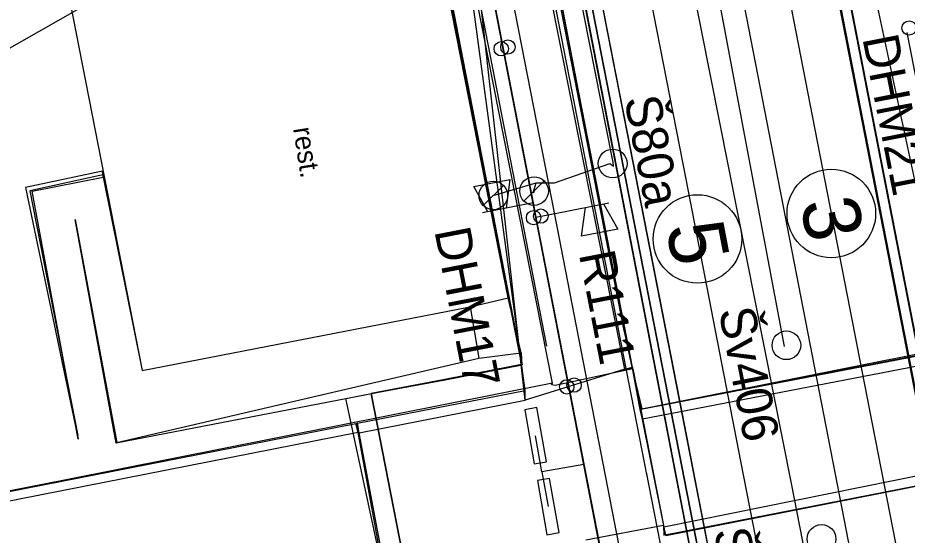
# Model space of a CAD drawing. Extents: x -545736 to -544888, y -1122892 to -1119128.
# Drawn here: x -545221.08 to -545190.11, y -1121903.59 to -1121885.56 of the extents above; entities that cross this region are included whole.
import ezdxf

# ---------------------------------------------------------------- set-up
doc = ezdxf.new("R2010")
doc.units = 0
for name, color, linetype in [('osvětlené plochy-hodnota-obrys', 7, 'Continuous'), ('Podbarveni_Nastupiste', 7, 'Continuous'), ('Podbarveni_Zastreseni_Pozemni', 7, 'Continuous'), ('Vrstva 1 - Koleje', 7, 'Continuous'), ('Vrstva 12', 7, 'Continuous'), ('Vrstva 14_zastreseni a nastupiste', 7, 'Continuous'), ('Vrstva 16_plochy', 7, 'Continuous'), ('Vrstva 17', 7, 'Continuous'), ('Vrstva 17_ploty - zabradli', 7, 'Continuous'), ('Vrstva 23', 7, 'Continuous'), ('Vrstva 29 - sdelzar', 7, 'Continuous'), ('Vrstva 31', 7, 'Continuous'), ('Vrstva 33 - prvky sdelzar', 7, 'Continuous'), ('Vrstva 34', 7, 'Continuous'), ('Vrstva 35', 7, 'Continuous'), ('Vrstva 4 - Teren - stezky - prechody - plochy', 7, 'Continuous'), ('Vrstva 43', 7, 'Continuous'), ('Vrstva 44', 7, 'Continuous'), ('Vrstva 63', 7, 'Continuous')]:
    doc.layers.add(name, color=color, linetype=linetype)

msp = doc.modelspace()

# ---------------------------------------------------------------- linework, layer by layer
at = {"layer": 'osvětlené plochy-hodnota-obrys'}
for points in [[(-545199.162, -1121901.526), (-545277.859, -1121498.851)], [(-545132.033, -1122317.745), (-545201.844, -1121957.194), (-545188.779, -1121954.655), (-545199.189, -1121901.389)]]:
    msp.add_lwpolyline(points, dxfattribs=at)
at = {"layer": 'Podbarveni_Nastupiste'}
for points in [[(-545187.251, -1121954.256), (-545197.191, -1121903.223), (-545206.675, -1121854.601), (-545216.326, -1121805.1), (-545225.795, -1121756.548), (-545231.585, -1121726.856)], [(-545224.924, -1121787.43), (-545221.36, -1121805.783), (-545221.259, -1121806.301), (-545211.715, -1121855.445), (-545211.684, -1121855.607), (-545203.518, -1121897.654)], [(-545199.282, -1121850), (-545197.377, -1121859.789), (-545195.469, -1121869.564), (-545193.563, -1121879.353), (-545191.652, -1121889.152), (-545189.749, -1121898.922), (-545187.837, -1121908.737), (-545185.935, -1121918.49), (-545184.023, -1121928.309), (-545182.113, -1121938.105)], [(-545203.518, -1121897.654), (-545206.142, -1121898.157), (-545208.774, -1121898.648)], [(-545208.774, -1121898.648), (-545202.231, -1121932.191), (-545198.773, -1121951.627)]]:
    msp.add_lwpolyline(points, dxfattribs=at)
at = {"layer": 'Podbarveni_Zastreseni_Pozemni'}
for points in [[(-545187.955, -1121952.531), (-545197.581, -1121903.153), (-545207.045, -1121854.61), (-545216.686, -1121805.155), (-545226.175, -1121756.48), (-545231.934, -1121726.937)], [(-545215.86, -1121763.078), (-545206.277, -1121812.251), (-545196.709, -1121861.35), (-545187.145, -1121910.427), (-545177.587, -1121959.472)], [(-545224.924, -1121787.43), (-545221.36, -1121805.783), (-545221.259, -1121806.301), (-545211.715, -1121855.445), (-545211.684, -1121855.607), (-545203.518, -1121897.654)], [(-545203.518, -1121897.654), (-545206.142, -1121898.157), (-545208.774, -1121898.648)], [(-545208.774, -1121898.648), (-545202.231, -1121932.191), (-545197.881, -1121954.495)]]:
    msp.add_lwpolyline(points, dxfattribs=at)
at = {"layer": 'Vrstva 1 - Koleje'}
for points in [[(-545230.326, -1121724.427), (-545229.979, -1121726.206), (-545228.374, -1121734.441), (-545226.474, -1121744.198), (-545224.579, -1121753.948), (-545222.66, -1121763.756), (-545220.843, -1121773.054), (-545218.829, -1121783.394), (-545216.936, -1121793.11), (-545215.015, -1121802.972), (-545213.112, -1121812.732), (-545211.192, -1121822.586), (-545209.281, -1121832.389), (-545207.364, -1121842.223), (-545205.454, -1121852.03), (-545203.463, -1121862.249), (-545201.64, -1121871.595), (-545199.732, -1121881.388), (-545197.825, -1121891.185), (-545195.911, -1121901.003), (-545194.004, -1121910.796), (-545192.091, -1121920.608), (-545190.577, -1121928.351), (-545188.26, -1121940.241)], [(-545200.945, -1121850.344), (-545199.048, -1121860.1), (-545196.857, -1121871.331), (-545195.237, -1121879.646), (-545193.326, -1121889.448), (-545191.422, -1121899.234), (-545189.511, -1121909.036), (-545187.615, -1121918.779), (-545185.695, -1121928.619), (-545183.788, -1121938.392)]]:
    msp.add_lwpolyline(points, dxfattribs=at)
for centre in [(-545192.752, -1121892.375), (-545197.417, -1121893.265)]:
    msp.add_circle(centre, 1.542, dxfattribs=at)
at = {"layer": 'Vrstva 12'}
msp.add_line((-545218.106, -1121891.116), (-545216.751, -1121897.843), dxfattribs=at)
msp.add_lwpolyline([(-545218.982, -1121900.247), (-545220.589, -1121891.594), (-545218.106, -1121891.116), (-545218.136, -1121890.899), (-545220.815, -1121891.476)], close=True, dxfattribs=at)
at = {"layer": 'Vrstva 14_zastreseni a nastupiste'}
for points in [[(-545235.481, -1121708.743), (-545240.947, -1121709.822), (-545239.006, -1121719.972), (-545238.05, -1121719.845), (-545230.816, -1121757.091), (-545221.26, -1121806.301), (-545211.684, -1121855.607), (-545203.518, -1121897.654)], [(-545203.518, -1121897.654), (-545211.715, -1121855.445), (-545221.36, -1121805.783), (-545230.843, -1121756.957), (-545238.05, -1121719.845), (-545239.006, -1121719.972), (-545240.947, -1121709.822), (-545235.472, -1121708.744)], [(-545187.955, -1121952.531), (-545197.617, -1121902.959), (-545207.134, -1121854.134), (-545216.759, -1121804.75), (-545226.215, -1121756.237), (-545235.472, -1121708.744), (-545235.481, -1121708.743), (-545226.175, -1121756.48), (-545216.686, -1121805.155), (-545207.045, -1121854.61), (-545197.581, -1121903.153), (-545187.955, -1121952.532)], [(-545177.587, -1121959.475), (-545187.231, -1121909.997), (-545196.795, -1121860.929), (-545206.373, -1121811.793), (-545215.93, -1121762.758), (-545225.432, -1121714.011)], [(-545225.423, -1121714.009), (-545215.86, -1121763.078), (-545206.277, -1121812.251), (-545196.709, -1121861.35), (-545187.145, -1121910.427), (-545177.587, -1121959.472)], [(-545190.303, -1121938.581), (-545192.214, -1121928.77), (-545194.125, -1121918.966), (-545196.031, -1121909.189), (-545197.942, -1121899.363), (-545199.857, -1121889.557), (-545201.763, -1121879.791), (-545203.702, -1121869.853), (-545205.6, -1121860.114), (-545207.522, -1121850.259), (-545209.418, -1121840.525), (-545211.324, -1121830.765), (-545213.239, -1121820.945), (-545215.147, -1121811.118), (-545217.071, -1121801.296), (-545218.983, -1121791.496), (-545220.884, -1121781.736), (-545222.038, -1121775.828), (-545223.949, -1121766.01), (-545225.858, -1121756.223), (-545227.768, -1121746.427), (-545229.681, -1121736.644), (-545231.585, -1121726.856), (-545232.882, -1121727.101)], [(-545190.297, -1121938.595), (-545192.208, -1121928.784), (-545194.119, -1121918.98), (-545196.025, -1121909.203), (-545197.936, -1121899.377), (-545199.851, -1121889.571), (-545201.757, -1121879.805), (-545203.696, -1121869.867), (-545205.594, -1121860.128), (-545207.516, -1121850.273), (-545209.412, -1121840.539), (-545211.318, -1121830.779), (-545213.233, -1121820.959), (-545215.141, -1121811.132), (-545217.065, -1121801.31), (-545218.977, -1121791.51), (-545220.878, -1121781.75), (-545222.032, -1121775.842), (-545223.943, -1121766.024), (-545225.852, -1121756.237), (-545227.762, -1121746.441), (-545229.675, -1121736.658), (-545231.579, -1121726.87), (-545232.876, -1121727.115)], [(-545182.14, -1121938.106), (-545184.05, -1121928.31), (-545185.962, -1121918.491), (-545187.864, -1121908.738), (-545189.776, -1121898.923), (-545191.679, -1121889.153), (-545193.59, -1121879.354), (-545195.496, -1121869.565), (-545197.404, -1121859.79), (-545199.309, -1121850.001)], [(-545182.113, -1121938.105), (-545184.023, -1121928.309), (-545185.935, -1121918.49), (-545187.837, -1121908.737), (-545189.749, -1121898.922), (-545191.652, -1121889.152), (-545193.563, -1121879.353), (-545195.469, -1121869.564), (-545197.377, -1121859.789), (-545199.282, -1121850)], [(-545208.774, -1121898.648), (-545206.142, -1121898.157), (-545203.518, -1121897.654), (-545203.518, -1121897.654), (-545208.774, -1121898.648)], [(-545197.884, -1121954.495), (-545202.248, -1121932.117), (-545208.774, -1121898.648), (-545208.774, -1121898.648), (-545202.231, -1121932.191), (-545197.881, -1121954.495)]]:
    msp.add_lwpolyline(points, dxfattribs=at)
for centre in [(-545190.046, -1121885.911), (-545204.249, -1121886.636), (-545204.016, -1121886.576), (-545203.122, -1121892.523), (-545202.87, -1121892.468), (-545201.967, -1121898.419), (-545201.711, -1121898.356)]:
    msp.add_circle(centre, 0.25, dxfattribs=at)
at = {"layer": 'Vrstva 16_plochy'}
for points in [[(-545190.303, -1121938.581), (-545192.214, -1121928.77), (-545194.125, -1121918.966), (-545196.031, -1121909.189), (-545197.942, -1121899.363), (-545199.857, -1121889.557), (-545201.763, -1121879.791), (-545203.702, -1121869.853), (-545205.6, -1121860.114), (-545207.522, -1121850.259), (-545209.418, -1121840.525), (-545211.324, -1121830.765), (-545213.239, -1121820.945), (-545215.147, -1121811.118), (-545217.071, -1121801.296), (-545218.983, -1121791.496), (-545220.884, -1121781.736), (-545222.038, -1121775.828), (-545223.949, -1121766.01), (-545225.858, -1121756.223), (-545227.768, -1121746.427), (-545229.681, -1121736.644), (-545231.585, -1121726.856), (-545232.882, -1121727.101)], [(-545203.547, -1121897.593), (-545206.753, -1121881.158), (-545211.097, -1121859.343), (-545210.813, -1121859.226), (-545213.111, -1121847.564), (-545213.392, -1121847.604), (-545218.662, -1121820.44), (-545218.477, -1121820.346), (-545219.984, -1121812.223), (-545220.26, -1121812.204), (-545225.709, -1121784.688), (-545225.426, -1121784.6), (-545227.01, -1121776.395), (-545227.341, -1121776.465), (-545232.574, -1121749.266), (-545232.267, -1121749.247), (-545234.505, -1121737.659), (-545234.868, -1121737.77), (-545236.84, -1121727.819)], [(-545182.113, -1121938.105), (-545184.023, -1121928.309), (-545185.935, -1121918.49), (-545187.837, -1121908.737), (-545189.749, -1121898.922), (-545191.652, -1121889.152), (-545193.563, -1121879.353), (-545195.469, -1121869.564), (-545197.377, -1121859.789), (-545199.282, -1121850)], [(-545205.528, -1121906.367), (-545207.932, -1121906.888), (-545209.662, -1121898.83), (-545203.545, -1121897.63), (-545203.547, -1121897.593)]]:
    msp.add_lwpolyline(points, dxfattribs=at)
at = {"layer": 'Vrstva 17'}
for points in [[(-545211.981, -1121835.322), (-545209.094, -1121849.982), (-545205.844, -1121866.54), (-545202.521, -1121883.463), (-545199.967, -1121896.513)], [(-545202.658, -1121897.001), (-545205.185, -1121884.018), (-545208.507, -1121867.059), (-545211.74, -1121850.578), (-545214.643, -1121835.867)], [(-545218.122, -1121891.026), (-545220.662, -1121891.585), (-545218.995, -1121900.113)]]:
    msp.add_lwpolyline(points, dxfattribs=at)
at = {"layer": 'Vrstva 17_ploty - zabradli'}
msp.add_lwpolyline([(-545190.128, -1121886.066), (-545188.294, -1121895.424), (-545186.12, -1121895.016), (-545187.931, -1121885.657)], dxfattribs=at)
at = {"layer": 'Vrstva 23'}
for p, q in [((-545203.411, -1121898.879), (-545205.348, -1121881.584)), ((-545205.331, -1121895.625), (-545204.006, -1121895.32)), ((-545203.55, -1121897.229), (-545204.006, -1121895.32)), ((-545205.331, -1121895.625), (-545205.03, -1121897.42)), ((-545199.39, -1121899.198), (-545187.887, -1121896.974)), ((-545199.346, -1121899.187), (-545187.889, -1121896.943)), ((-545187.869, -1121897.334), (-545199.333, -1121899.544)), ((-545199.948, -1121897.799), (-545203.411, -1121898.879)), ((-545199.661, -1121897.793), (-545202.374, -1121898.372)), ((-545199.661, -1121897.793), (-545202.374, -1121898.372)), ((-545199.677, -1121897.734), (-545199.695, -1121897.734)), ((-545199.675, -1121897.77), (-545199.661, -1121897.793)), ((-545199.661, -1121897.793), (-545198.599, -1121903.235)), ((-545209.254, -1121899.688), (-545203.42, -1121898.542)), ((-545209.191, -1121900.016), (-545203.411, -1121898.879)), ((-545199.405, -1121899.205), (-545198.586, -1121903.306)), ((-545199.39, -1121899.198), (-545199.346, -1121899.187)), ((-545209.227, -1121900.014), (-545223.147, -1121902.743)), ((-545217.661, -1121900.386), (-545217.635, -1121900.36)), ((-545187.137, -1121900.995), (-545198.586, -1121903.306)), ((-545198.538, -1121903.578), (-545186.998, -1121901.321)), ((-545198.522, -1121903.573), (-545187.035, -1121901.339)), ((-545187.035, -1121901.342), (-545198.519, -1121903.614))]:
    msp.add_line(p, q, dxfattribs=at)
for points in [[(-545204.006, -1121895.32), (-545211.097, -1121859.276), (-545210.828, -1121859.191), (-545213.136, -1121847.58), (-545213.447, -1121847.636), (-545218.7, -1121820.501), (-545218.434, -1121820.401), (-545220.002, -1121812.223), (-545220.322, -1121812.224), (-545225.746, -1121784.731), (-545225.44, -1121784.622), (-545227.044, -1121776.44), (-545227.334, -1121776.447), (-545232.615, -1121749.298), (-545232.32, -1121749.236), (-545234.53, -1121737.665), (-545234.868, -1121737.675), (-545238.332, -1121720.513)], [(-545199.948, -1121897.799), (-545203.323, -1121880.782), (-545208.084, -1121856.453), (-545212.345, -1121835.011), (-545213.62, -1121830.305), (-545213.79, -1121829.576)], [(-545199.677, -1121897.734), (-545203.003, -1121880.71), (-545207.766, -1121856.41), (-545212.031, -1121834.939), (-545213.292, -1121830.234), (-545213.438, -1121829.511)], [(-545202.465, -1121898.287), (-545205.461, -1121883.102), (-545208.707, -1121866.502), (-545212.06, -1121849.393), (-545214.747, -1121835.776), (-545214.992, -1121834.631)], [(-545203.42, -1121898.542), (-545205.691, -1121881.632), (-545210.527, -1121856.991), (-545214.967, -1121834.655)], [(-545199.346, -1121899.187), (-545199.695, -1121897.734), (-545199.941, -1121896.541), (-545202.349, -1121883.971), (-545205.94, -1121865.609), (-545209.997, -1121844.945), (-545211.94, -1121835.191)], [(-545224.943, -1121863.25), (-545223.087, -1121862.656), (-545222.542, -1121864.645), (-545223.217, -1121864.862), (-545216.751, -1121897.843), (-545205.331, -1121895.625)], [(-545187.897, -1121896.903), (-545199.405, -1121899.205), (-545199.39, -1121899.198), (-545199.333, -1121899.544), (-545199.405, -1121899.205)], [(-545199.405, -1121899.205), (-545199.675, -1121897.77), (-545199.948, -1121897.799), (-545199.677, -1121897.734), (-545199.675, -1121897.77)], [(-545202.465, -1121898.287), (-545219.463, -1121901.676), (-545230.118, -1121903.761), (-545235.829, -1121904.867)], [(-545202.374, -1121898.372), (-545202.5, -1121898.353), (-545202.465, -1121898.287)], [(-545233.961, -1121904.546), (-545223.228, -1121902.43), (-545209.312, -1121899.698)], [(-545208.246, -1121905.417), (-545209.227, -1121900.014), (-545209.312, -1121899.698), (-545209.276, -1121899.696), (-545209.227, -1121900.014)], [(-545208.186, -1121905.386), (-545209.191, -1121900.016), (-545209.254, -1121899.688), (-545209.276, -1121899.696)], [(-545201.306, -1121903.755), (-545198.599, -1121903.235), (-545198.588, -1121903.6)]]:
    msp.add_lwpolyline(points, dxfattribs=at)
for points in [[(-545203.537, -1121897.652), (-545217.661, -1121900.386), (-545219.085, -1121892.586), (-545217.635, -1121900.36), (-545205.03, -1121897.42), (-545203.55, -1121897.229)], [(-545203.42, -1121898.542), (-545203.459, -1121898.595), (-545203.411, -1121898.879)], [(-545198.586, -1121903.306), (-545198.538, -1121903.578), (-545198.522, -1121903.573)]]:
    msp.add_lwpolyline(points, close=True, dxfattribs=at)
at = {"layer": 'Vrstva 29 - sdelzar'}
for p, q in [((-545203.04, -1121892.5), (-545202.26, -1121892.35)), ((-545202.83, -1121901.38), (-545202.61, -1121902.59))]:
    msp.add_line(p, q, dxfattribs=at)
for points in [[(-545238.22, -1121711.14), (-545234.93, -1121728.12), (-545231.3, -1121746.83), (-545227.7, -1121765.38), (-545223.97, -1121784.59), (-545220.37, -1121803.18), (-545216.73, -1121821.93), (-545213.13, -1121840.52), (-545209.71, -1121858.15), (-545206.26, -1121875.91), (-545203.14, -1121892.01), (-545203.04, -1121892.5), (-545200.17, -1121907.31), (-545196.87, -1121924.33), (-545191.66, -1121951.2)], [(-545191.66, -1121951.2), (-545193.35, -1121942.51), (-545235.14, -1121727)], [(-545225.37, -1121777.4), (-545216.94, -1121820.87), (-545205.32, -1121880.79), (-545201.375, -1121901.125), (-545191.66, -1121951.2), (-545194.13, -1121951.65), (-545195.7, -1121951.95), (-545197.13, -1121952.16)], [(-545201.375, -1121901.125), (-545202.83, -1121901.38), (-545203.05, -1121900.12)]]:
    msp.add_lwpolyline(points, dxfattribs=at)
at = {"layer": 'Vrstva 31'}
for points in [[(-545167.8, -1121768.56), (-545182.27, -1121771.39), (-545196.19, -1121774), (-545210.17, -1121776.63), (-545223.05, -1121779.38), (-545201.82, -1121882.5), (-545197.48, -1121905.04), (-545195.72, -1121914.53), (-545195.79, -1121915.03), (-545194.56, -1121922.72)], [(-545194.56, -1121922.72), (-545195.79, -1121915.03), (-545195.72, -1121914.53), (-545197.48, -1121905.04), (-545201.82, -1121882.5), (-545206.37, -1121883.35)]]:
    msp.add_lwpolyline(points, dxfattribs=at)
at = {"layer": 'Vrstva 33 - prvky sdelzar'}
for p, q in [((-545203.14, -1121892.01), (-545204.899, -1121892.351)), ((-545202.26, -1121892.35), (-545200.501, -1121892.009))]:
    msp.add_line(p, q, dxfattribs=at)
for points in [[(-545204.711, -1121892.315), (-545205.208, -1121891.433), (-545203.951, -1121891.189), (-545204.082, -1121892.193)], [(-545200.689, -1121892.045), (-545200.192, -1121892.927), (-545201.449, -1121893.171), (-545201.318, -1121892.167)]]:
    msp.add_lwpolyline(points, dxfattribs=at)
for points in [[(-545203.097, -1121901.102), (-545202.671, -1121901.027), (-545203.004, -1121899.138), (-545203.43, -1121899.214)], [(-545202.563, -1121901.608), (-545202.989, -1121901.683), (-545202.656, -1121903.572), (-545202.23, -1121903.496)]]:
    msp.add_lwpolyline(points, close=True, dxfattribs=at)
at = {"layer": 'Vrstva 35'}
msp.add_lwpolyline([(-545195.771, -1121913.928), (-545201.772, -1121882.847)], dxfattribs=at)
at = {"layer": 'Vrstva 4 - Teren - stezky - prechody - plochy'}
for points in [[(-545168.578, -1122024.344), (-545174.628, -1121993.69), (-545179.747, -1121967.537), (-545186.346, -1121933.692), (-545192.541, -1121901.817), (-545198.719, -1121870.005), (-545203.649, -1121844.746)], [(-545199.309, -1121850.001), (-545197.404, -1121859.79), (-545195.496, -1121869.565), (-545193.59, -1121879.354), (-545191.679, -1121889.153), (-545189.776, -1121898.923), (-545187.864, -1121908.738), (-545185.962, -1121918.491), (-545184.05, -1121928.31), (-545182.14, -1121938.106)], [(-545190.297, -1121938.595), (-545192.208, -1121928.784), (-545194.119, -1121918.98), (-545196.025, -1121909.203), (-545197.936, -1121899.377), (-545199.851, -1121889.571), (-545201.757, -1121879.805), (-545203.696, -1121869.867), (-545205.594, -1121860.128), (-545207.516, -1121850.273)], [(-545168.578, -1122024.344), (-545170.138, -1122024.197), (-545176.818, -1121990.692), (-545181.528, -1121966.416), (-545187.742, -1121934.55), (-545194.141, -1121901.786), (-545200.392, -1121870.233)]]:
    msp.add_lwpolyline(points, dxfattribs=at)
at = {"layer": 'Vrstva 43'}
for p, q in [((-545204.877, -1121892.1), (-545204.172, -1121891.396)), ((-545203.459, -1121891.948), (-545202.754, -1121891.244))]:
    msp.add_line(p, q, dxfattribs=at)
msp.add_lwpolyline([(-545221.64, -1121793.845), (-545216.677, -1121819.304), (-545215.137, -1121827.201), (-545204.798, -1121880.11), (-545202.406, -1121892.353), (-545195.991, -1121925.439), (-545195.251, -1121929.242), (-545194.988, -1121930.593), (-545190.551, -1121953.388)], dxfattribs=at)
for centre, radius in [((-545200.368, -1121890.633), 0.5), ((-545203.106, -1121891.596), 0.498), ((-545204.524, -1121891.748), 0.498), ((-545194.318, -1121896.97), 0.5), ((-545193.094, -1121903.717), 0.5)]:
    msp.add_circle(centre, radius, dxfattribs=at)
at = {"layer": 'Vrstva 44'}
msp.add_line((-545204.525, -1121891.748), (-545203.036, -1121891.31), dxfattribs=at)
for points in [[(-545203.107, -1121891.596), (-545203.139, -1121891.653), (-545203.036, -1121891.31), (-545202.398, -1121891.314), (-545200.464, -1121890.638), (-545200.339, -1121890.722), (-545200.35, -1121890.59), (-545200.381, -1121890.43), (-545202.53, -1121879.545), (-545202.515, -1121879.44), (-545202.597, -1121879.287), (-545204.855, -1121867.622), (-545204.946, -1121867.43), (-545204.948, -1121867.3), (-545206.671, -1121858.488), (-545206.663, -1121858.388), (-545206.739, -1121858.158), (-545207.446, -1121856.105), (-545207.876, -1121850.944), (-545207.892, -1121850.634)], [(-545194.383, -1121897.009), (-545199.238, -1121871.213), (-545199.356, -1121870.898), (-545199.151, -1121870.878), (-545193.906, -1121870.394), (-545193.714, -1121870.383)], [(-545187.121, -1121896.157), (-545187.13, -1121896.137), (-545188.972, -1121895.28), (-545191.442, -1121883.725), (-545191.234, -1121883.022)]]:
    msp.add_lwpolyline(points, dxfattribs=at)
at = {"layer": 'Vrstva 63'}
msp.add_line((-545185.721, -1121866.298), (-545276.599, -1121918.084), dxfattribs=at)

# ---------------------------------------------------------------- texts
at = {"layer": 'Vrstva 1 - Koleje'}
for s, p in [('3', (-545193.842, -1121891.998)), ('5', (-545198.516, -1121892.839))]:
    msp.add_text(s, height=2, rotation=280.8048, dxfattribs=at).set_placement(p)
at = {"layer": 'Vrstva 23'}
msp.add_text('rest.', height=0.6865, rotation=278.9399, dxfattribs=at).set_placement((-545211.5, -1121889.412))
at = {"layer": 'Vrstva 33 - prvky sdelzar'}
for s, rotation, p in [('DHM21', 281.123, (-545191.676, -1121886.265)), ('DHM17', 280.9763, (-545206.58, -1121892.977)), ('R111', 280.9763, (-545201.547, -1121893.79))]:
    msp.add_text(s, height=1.25, rotation=rotation, dxfattribs=at).set_placement(p)
at = {"layer": 'Vrstva 34'}
msp.add_text('Š28', height=1.25, rotation=280.8399, dxfattribs=at).set_placement((-545196.857, -1121903.434))
at = {"layer": 'Vrstva 43'}
for s, rotation, p in [('Š80a', 281.0281, (-545199.969, -1121888.383)), ('Šv406', 281.0323, (-545196.682, -1121895.754))]:
    msp.add_text(s, height=1.25, rotation=rotation, dxfattribs=at).set_placement(p)

doc.saveas('drawing.dxf')
